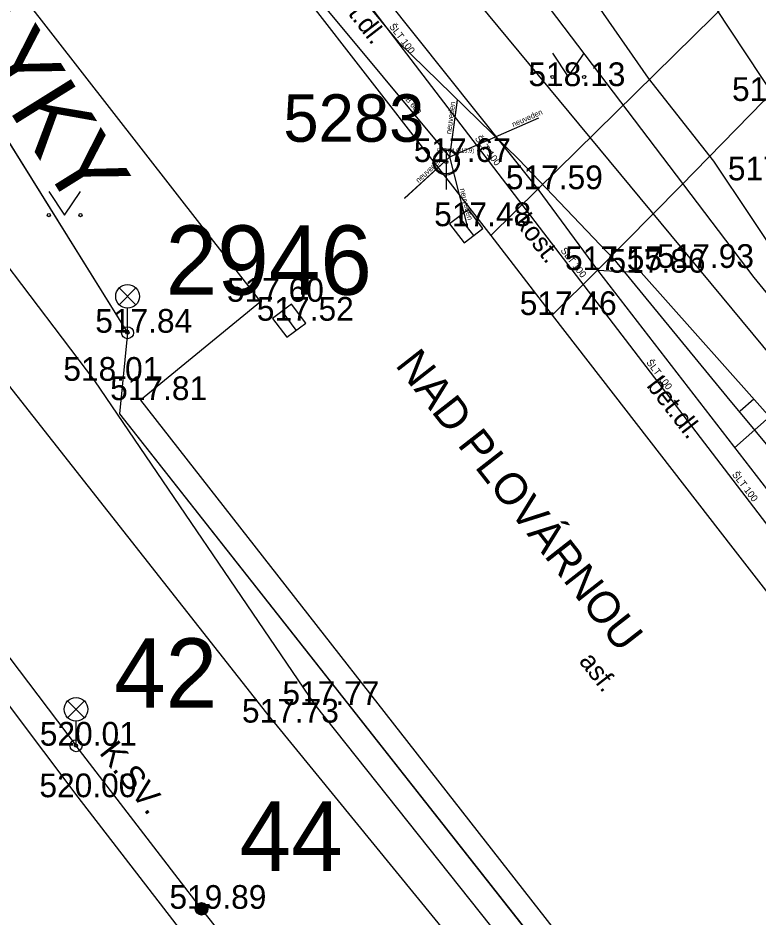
# Model space of a CAD drawing. Extents: x -668867 to -667827, y -1131943 to -1131019.
# Drawn here: x -668453.05 to -668429.64, y -1131295.31 to -1131266.85 of the extents above; entities that cross this region are included whole.
import ezdxf

# ---------------------------------------------------------------- set-up
doc = ezdxf.new("R2010")
doc.units = 0
for name, color, linetype in [('G_Bod_tecka', 7, 'Continuous'), ('G_Bod_vyska', 7, 'Continuous'), ('G_Bodove_pole', 7, 'Continuous'), ('G_Breh_Teren', 7, 'Continuous'), ('G_Cesty_Schody', 7, 'Continuous'), ('G_Objekty_technicke', 7, 'Continuous'), ('G_Plochy_zpevnene', 7, 'Continuous'), ('G_Ploty', 7, 'Continuous'), ('G_Popisy_Nazvy', 7, 'Continuous'), ('G_Popisy_povrchu', 7, 'Continuous'), ('G_Poznamky_odkaz', 7, 'Continuous'), ('G_Site-kanalizace', 7, 'Continuous'), ('G_Site-Sloupy', 7, 'Continuous'), ('G_Vyskove_srafy', 7, 'Continuous'), ('G_Z_ELsilove_podz_kotovane', 7, 'Continuous'), ('G_Z_KANAL_podz_kotovane', 7, 'Continuous'), ('G_Z_PLYNY_podz_geodeticky', 7, 'Continuous'), ('G_Z_SPOJE_podz_geodeticky', 7, 'Continuous'), ('G_Z_SPOJE_podz_kotovane', 7, 'Continuous'), ('G_Z_SPOJE_podz_priblizne', 7, 'Continuous'), ('G_Z_VODA_podz_kotovane', 7, 'Continuous'), ('G_Zelen-okraj', 7, 'Continuous'), ('G_Zelen-Znacky', 7, 'Continuous'), ('Vrstva 1', 7, 'Continuous'), ('Vrstva 10', 7, 'Continuous'), ('Vrstva 13', 7, 'Continuous'), ('Vrstva 17', 7, 'Continuous'), ('Vrstva 2', 7, 'Continuous'), ('Vrstva 27', 7, 'Continuous'), ('Vrstva 3', 7, 'Continuous'), ('Vrstva 4', 7, 'Continuous'), ('Vrstva 8', 7, 'Continuous')]:
    doc.layers.add(name, color=color, linetype=linetype)

msp = doc.modelspace()

# ---------------------------------------------------------------- linework, layer by layer
at = {"layer": 'G_Bod_tecka'}
for p, q in [((-668436.02, -1131269), (-668436.02, -1131269)), ((-668439.5, -1131271.4), (-668439.5, -1131271.4)), ((-668436.6, -1131272.26), (-668436.6, -1131272.26)), ((-668438.87, -1131273.43), (-668438.87, -1131273.43)), ((-668434.72, -1131274.82), (-668434.72, -1131274.82)), ((-668431.81, -1131274.75), (-668431.81, -1131274.75)), ((-668433.33, -1131274.9), (-668433.33, -1131274.9)), ((-668445.38, -1131275.82), (-668445.38, -1131275.82)), ((-668436.15, -1131276.24), (-668436.15, -1131276.24)), ((-668444.47, -1131276.42), (-668444.47, -1131276.42)), ((-668449.58, -1131276.8), (-668449.58, -1131276.8)), ((-668450.63, -1131278.32), (-668450.63, -1131278.32)), ((-668449.17, -1131278.93), (-668449.17, -1131278.93)), ((-668443.66, -1131288.57), (-668443.66, -1131288.57)), ((-668444.94, -1131289.13), (-668444.94, -1131289.13)), ((-668451.21, -1131289.86), (-668451.21, -1131289.86)), ((-668451.14, -1131291.49), (-668451.14, -1131291.49)), ((-668447.24, -1131295.02), (-668447.24, -1131295.02))]:
    msp.add_line(p, q, dxfattribs=at)
at = {"layer": 'G_Bodove_pole'}
for radius in [0.412, 0.05]:
    msp.add_circle((-668439.5, -1131271.4), radius, dxfattribs=at)
at = {"layer": 'G_Breh_Teren'}
for p, q in [((-668444.94, -1131289.13), (-668457.82, -1131272.77)), ((-668434.72, -1131274.82), (-668433.33, -1131274.9)), ((-668433.33, -1131274.9), (-668424.51, -1131284.83))]:
    msp.add_line(p, q, dxfattribs=at)
msp.add_lwpolyline([(-668444.94, -1131289.13), (-668420.15, -1131319.48), (-668412.92, -1131327.79)], dxfattribs=at)
at = {"layer": 'G_Cesty_Schody'}
for p, q in [((-668438.09, -1131273.73), (-668436.6, -1131272.26)), ((-668436.6, -1131272.26), (-668434.72, -1131274.82)), ((-668434.72, -1131274.82), (-668436.15, -1131276.24))]:
    msp.add_line(p, q, dxfattribs=at)
at = {"layer": 'G_Objekty_technicke'}
for p, q in [((-668449.845, -1131275.385), (-668449.315, -1131275.915)), ((-668449.845, -1131275.915), (-668449.315, -1131275.385)), ((-668449.58, -1131276.8), (-668449.58, -1131276.025)), ((-668451.476, -1131288.445), (-668450.944, -1131288.975)), ((-668451.475, -1131288.975), (-668450.945, -1131288.444)), ((-668451.21, -1131289.86), (-668451.21, -1131289.085))]:
    msp.add_line(p, q, dxfattribs=at)
for centre, radius in [((-668449.58, -1131275.65), 0.375), ((-668449.58, -1131276.8), 0.19), ((-668449.58, -1131276.8), 0.05), ((-668451.21, -1131288.71), 0.375), ((-668451.21, -1131289.86), 0.19), ((-668451.21, -1131289.86), 0.05)]:
    msp.add_circle(centre, radius, dxfattribs=at)
at = {"layer": 'G_Plochy_zpevnene'}
for p, q in [((-668462.27, -1131254.1), (-668445.38, -1131275.82)), ((-668452.02, -1131255.77), (-668438.09, -1131273.73)), ((-668442.9, -1131264.37), (-668436.6, -1131272.26)), ((-668436.6, -1131272.26), (-668430.11, -1131265.87)), ((-668438.09, -1131273.73), (-668436.15, -1131276.24)), ((-668434.72, -1131274.82), (-668426.18, -1131285.88)), ((-668445.38, -1131275.82), (-668449.17, -1131278.93)), ((-668449.17, -1131278.93), (-668430.37, -1131302.98)), ((-668426.57, -1131323.28), (-668451.14, -1131291.49))]:
    msp.add_line(p, q, dxfattribs=at)
for points in [[(-668434.72, -1131274.82), (-668432.08, -1131272.15), (-668429.45, -1131269.47), (-668428.81, -1131269.03), (-668428.1, -1131268.86), (-668427.59, -1131268.92), (-668426.8, -1131269.26), (-668426.15, -1131269.79), (-668425.74, -1131270.26), (-668425.34, -1131270.72)], [(-668451.14, -1131291.49), (-668465.3, -1131272.67)], [(-668436.15, -1131276.24), (-668430.43, -1131283.61), (-668424.71, -1131290.97), (-668420.52, -1131296.32), (-668416.25, -1131301.62), (-668415.82, -1131302.06), (-668415.05, -1131302.58), (-668414.2, -1131303.01), (-668412.14, -1131303.62)]]:
    msp.add_lwpolyline(points, dxfattribs=at)
at = {"layer": 'G_Ploty'}
for p, q in [((-668456.18, -1131271), (-668450.63, -1131278.32)), ((-668450.63, -1131278.32), (-668443.66, -1131288.57)), ((-668443.66, -1131288.57), (-668421.88, -1131315.93))]:
    msp.add_line(p, q, dxfattribs=at)
at = {"layer": 'G_Site-kanalizace'}
for p, q in [((-668439.5, -1131271.025), (-668439.5, -1131272.275)), ((-668439.098, -1131273.133), (-668438.642, -1131273.727)), ((-668444.246, -1131276.72), (-668444.694, -1131276.12))]:
    msp.add_line(p, q, dxfattribs=at)
for points in [[(-668439.395, -1131273.36), (-668438.938, -1131273.955), (-668438.343, -1131273.499), (-668438.8, -1131272.904)], [(-668443.946, -1131276.497), (-668444.395, -1131275.896), (-668444.996, -1131276.345), (-668444.547, -1131276.945)]]:
    msp.add_lwpolyline(points, close=True, dxfattribs=at)
msp.add_circle((-668439.5, -1131271.4), 0.375, dxfattribs=at)
at = {"layer": 'G_Site-Sloupy'}
for radius in [0.2, 0.18, 0.16, 0.14, 0.12, 0.1, 0.08, 0.06, 0.04, 0.02]:
    msp.add_circle((-668447.24, -1131295.02), radius, dxfattribs=at)
at = {"layer": 'G_Vyskove_srafy'}
for p, q in [((-668429.77, -1131278.9), (-668430.2, -1131279.28)), ((-668429.28, -1131279.46), (-668430.38, -1131280.44))]:
    msp.add_line(p, q, dxfattribs=at)
at = {"layer": 'G_Z_ELsilove_podz_kotovane'}
for points in [[(-668561.16, -1131106.51), (-668559.79, -1131110.01), (-668559.58, -1131111.71), (-668559.44, -1131112.79), (-668559.17, -1131113.36), (-668546.16, -1131140.45), (-668534.4, -1131161.49), (-668517.32, -1131185.65), (-668499.12, -1131209.6), (-668480.38, -1131233.31), (-668462.37, -1131256.28), (-668449.58, -1131276.8), (-668449.84, -1131279.37), (-668430.91, -1131303.38), (-668427.62, -1131304.54), (-668413.74, -1131320.95)], [(-668484.337, -1131212.694), (-668478.332, -1131220.418), (-668470.704, -1131230.08), (-668464.721, -1131237.631), (-668458.7, -1131245.505), (-668452.45, -1131253.519), (-668446.907, -1131260.481), (-668441.021, -1131267.599), (-668437.2, -1131271.322), (-668434.2, -1131274.472), (-668430.624, -1131278.822), (-668424.994, -1131285.596), (-668422.608, -1131287.976), (-668420.25, -1131290.859), (-668415.939, -1131294.819), (-668413.794, -1131296.411), (-668410.175, -1131297.498), (-668408.439, -1131297.8), (-668407.304, -1131297.476), (-668406.066, -1131297.537)], [(-668434.876, -1131266.205), (-668433.114, -1131268.745), (-668431.052, -1131271.378), (-668428.706, -1131274.871), (-668422.43, -1131281.426), (-668422.194, -1131281.706), (-668421.976, -1131281.74), (-668421.719, -1131281.58), (-668419.494, -1131279.747), (-668418.142, -1131278.785), (-668417.035, -1131278.045), (-668417.992, -1131278.943), (-668419.318, -1131279.893), (-668421.544, -1131281.772), (-668421.68, -1131282.025), (-668421.64, -1131282.313), (-668420.965, -1131283.132), (-668419.685, -1131284.276), (-668413.939, -1131290.371), (-668412.564, -1131292.229), (-668409.894, -1131297.474)]]:
    msp.add_lwpolyline(points, dxfattribs=at)
at = {"layer": 'G_Z_KANAL_podz_kotovane'}
for p, q in [((-668439.39, -1131271.24), (-668464.57, -1131240.9)), ((-668439.39, -1131271.24), (-668439.14, -1131269.44)), ((-668439.39, -1131271.24), (-668436.57, -1131270)), ((-668439.39, -1131271.24), (-668440.82, -1131272.55)), ((-668438.82, -1131273.47), (-668439.39, -1131271.24))]:
    msp.add_line(p, q, dxfattribs=at)
at = {"layer": 'G_Z_PLYNY_podz_geodeticky'}
msp.add_lwpolyline([(-668529.76, -1131143.74), (-668524.16, -1131155.67), (-668491.6, -1131201.52), (-668457.62, -1131243.27), (-668455.9, -1131245.37), (-668427.25, -1131279.92), (-668424.99, -1131282.65)], dxfattribs=at)
at = {"layer": 'G_Z_SPOJE_podz_geodeticky'}
msp.add_lwpolyline([(-668449.34, -1131249.55), (-668445.14, -1131254.79), (-668429.77, -1131275.05), (-668420, -1131287.01)], dxfattribs=at)
at = {"layer": 'G_Z_SPOJE_podz_kotovane'}
for points in [[(-668449.34, -1131249.55), (-668445.14, -1131254.79), (-668429.77, -1131275.05), (-668420, -1131287.01)], [(-668430.99, -1131266.51), (-668429.05, -1131269.44), (-668426.68, -1131272.23), (-668425.24, -1131273.97), (-668423.78, -1131275.79), (-668422.03, -1131274.29)]]:
    msp.add_lwpolyline(points, dxfattribs=at)
at = {"layer": 'G_Z_SPOJE_podz_priblizne'}
msp.add_lwpolyline([(-668449.34, -1131249.55), (-668445.14, -1131254.79), (-668429.77, -1131275.05), (-668420, -1131287.01)], dxfattribs=at)
at = {"layer": 'G_Z_VODA_podz_kotovane'}
msp.add_lwpolyline([(-668492.31, -1131203.14), (-668492.26, -1131203.21), (-668469.03, -1131232.23), (-668459.75, -1131244.39), (-668451.91, -1131253.85), (-668451.72, -1131254.09), (-668448.19, -1131258.26), (-668428.47, -1131284.02), (-668428.36, -1131284.17), (-668414.92, -1131303.21)], dxfattribs=at)
at = {"layer": 'G_Zelen-okraj'}
for points in [[(-668465.9, -1131270.46), (-668451.21, -1131289.86)], [(-668447.24, -1131295.02), (-668451.21, -1131289.86)], [(-668442, -1131301.63), (-668447.24, -1131295.02)]]:
    msp.add_lwpolyline(points, dxfattribs=at)
at = {"layer": 'G_Zelen-Znacky'}
for p, q in [((-668436.14, -1131267.96), (-668435.64, -1131268.71)), ((-668435.64, -1131268.71), (-668435.14, -1131267.96)), ((-668452.07, -1131272.33), (-668451.57, -1131273.08)), ((-668451.57, -1131273.08), (-668451.07, -1131272.33))]:
    msp.add_line(p, q, dxfattribs=at)
for centre in [(-668436.14, -1131268.71), (-668435.14, -1131268.71), (-668452.07, -1131273.08), (-668451.07, -1131273.08)]:
    msp.add_circle(centre, 0.05, dxfattribs=at)
at = {"layer": 'Vrstva 1'}
for p, q in [((-668449.58, -1131276.8), (-668449.58, -1131276.8)), ((-668451.21, -1131289.86), (-668451.21, -1131289.86)), ((-668447.24, -1131295.02), (-668447.24, -1131295.02))]:
    msp.add_line(p, q, dxfattribs=at)
at = {"layer": 'Vrstva 10'}
msp.add_line((-668439.39, -1131271.24), (-668464.565, -1131240.904), dxfattribs=at)
at = {"layer": 'Vrstva 13'}
for p, q in [((-668439.39, -1131271.24), (-668439.144, -1131269.437)), ((-668439.39, -1131271.24), (-668436.573, -1131270.001)), ((-668439.39, -1131271.24), (-668440.819, -1131272.545)), ((-668438.819, -1131273.467), (-668439.39, -1131271.24))]:
    msp.add_line(p, q, dxfattribs=at)
at = {"layer": 'Vrstva 17'}
for p, q in [((-668462.37, -1131256.28), (-668449.58, -1131276.8)), ((-668449.58, -1131276.8), (-668449.84, -1131279.37)), ((-668449.84, -1131279.37), (-668430.91, -1131303.38))]:
    msp.add_line(p, q, dxfattribs=at)
at = {"layer": 'Vrstva 27'}
msp.add_lwpolyline([(-668492.315, -1131203.139), (-668492.261, -1131203.213), (-668469.028, -1131232.231), (-668459.75, -1131244.394), (-668451.915, -1131253.847), (-668451.722, -1131254.094), (-668448.191, -1131258.257), (-668428.47, -1131284.02), (-668428.362, -1131284.171), (-668414.923, -1131303.207)], dxfattribs=at)
at = {"layer": 'Vrstva 8'}
msp.add_line((-668439.39, -1131271.24), (-668439.39, -1131271.24), dxfattribs=at)

# ---------------------------------------------------------------- texts
at = {"layer": 'G_Bod_vyska'}
for s, p in [('518.13', (-668436.901, -1131269)), ('517.72', (-668430.462, -1131269.47)), ('517.67', (-668440.526, -1131271.4)), ('517.91', (-668430.593, -1131271.98)), ('517.59', (-668437.614, -1131272.26)), ('517.48', (-668439.882, -1131273.43)), ('517.93', (-668432.834, -1131274.75)), ('517.55', (-668435.742, -1131274.82)), ('517.86', (-668434.366, -1131274.9)), ('517.60', (-668446.438, -1131275.82)), ('517.52', (-668445.492, -1131276.42)), ('517.46', (-668437.176, -1131276.24)), ('517.84', (-668450.602, -1131276.8)), ('518.01', (-668451.612, -1131278.32)), ('517.81', (-668450.131, -1131278.93)), ('517.77', (-668444.682, -1131288.57)), ('517.73', (-668445.962, -1131289.13)), ('520.01', (-668452.356, -1131289.86)), ('520.00', (-668452.369, -1131291.49)), ('519.89', (-668448.256, -1131295.02))]:
    msp.add_text(s, height=0.75, dxfattribs=at).set_placement(p)
at = {"layer": 'G_Bodove_pole'}
msp.add_text('5283', height=1.5, dxfattribs=at).set_placement((-668444.653, -1131270.76))
at = {"layer": 'G_Popisy_Nazvy'}
msp.add_text('NAD PLOVÁRNOU', height=1, rotation=308.0159, dxfattribs=at).set_placement((-668441.138, -1131277.828))
at = {"layer": 'G_Popisy_povrchu'}
for s, rotation, p in [('bet.dl.', 307.7832, (-668443.173, -1131266.002)), ('kost.', 307.7832, (-668437.346, -1131273.317)), ('bet.dl.', 307.827, (-668433.185, -1131278.483)), ('asf.', 307.8158, (-668435.323, -1131287.195))]:
    msp.add_text(s, height=0.6, rotation=rotation, dxfattribs=at).set_placement(p)
at = {"layer": 'G_Poznamky_odkaz'}
msp.add_text('K.SV.', height=0.75, rotation=308.0879, dxfattribs=at).set_placement((-668450.5, -1131290.088))
at = {"layer": 'Vrstva 2'}
msp.add_text('517.64 (515.9)', height=0.13163, dxfattribs=at).set_placement((-668439.8, -1131271.101))
at = {"layer": 'Vrstva 3'}
for s, height, rotation, p in [('AYKY', 2.1939, 301.933, (-668455.429, -1131266.416)), ('ZB 600', 0.1755, 309.712, (-668440.889, -1131269.323)), ('neuveden', 0.1755, 82.2157, (-668439.347, -1131270.527)), ('neuveden', 0.1755, 23.7366, (-668437.379, -1131270.298)), ('neuveden', 0.1755, 42.4026, (-668440.376, -1131272.069)), ('neuveden', 0.1755, 284.3843, (-668439.075, -1131272.256))]:
    msp.add_text(s, height=height, rotation=rotation, dxfattribs=at).set_placement(p)
at = {"layer": 'Vrstva 4'}
for rotation, p in [(307.4637, (-668441.318, -1131267.12)), (307.4637, (-668438.606, -1131270.662)), (307.4637, (-668435.895, -1131274.204)), (307.4094, (-668433.183, -1131277.746)), (307.4637, (-668430.472, -1131281.288))]:
    msp.add_text('ŠLT 100', height=0.2194, rotation=rotation, dxfattribs=at).set_placement(p)
for s, p in [('2946', (-668448.377, -1131275.599)), ('42', (-668450.007, -1131288.659)), ('44', (-668446.037, -1131293.819))]:
    msp.add_text(s, height=2.1939, dxfattribs=at).set_placement(p)

doc.saveas('drawing.dxf')
